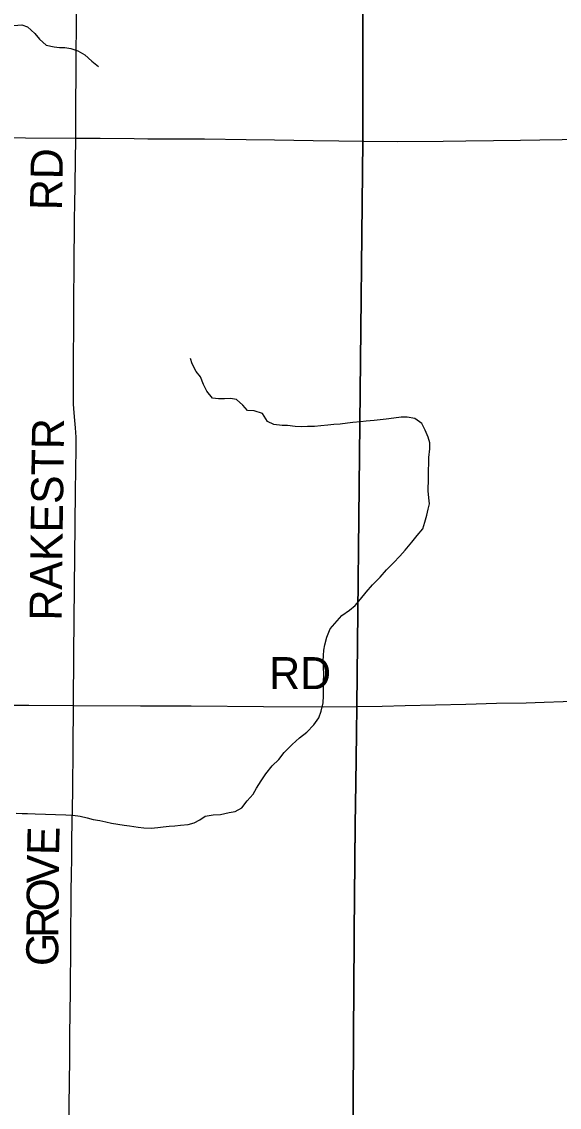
# Model space of a CAD drawing. Extents: x -87 to 2145, y -2128 to 440.
# Drawn here: x 901.439 to 902.392, y 239.542 to 241.468 of the extents above; entities that cross this region are included whole.
import ezdxf

# ---------------------------------------------------------------- set-up
doc = ezdxf.new("R2010")
doc.units = 0
for name, color, linetype in [('GM_X_County_Road', 7, 'Continuous'), ('GM_X_County_Road_Text', 7, 'Continuous'), ('GM_X_Minor_River', 7, 'Continuous'), ('GM_X_State_Route', 7, 'Continuous'), ('GM_X_Township_Road', 7, 'Continuous'), ('GM_X_Township_Text', 7, 'Continuous')]:
    doc.layers.add(name, color=color, linetype=linetype)

msp = doc.modelspace()

# ---------------------------------------------------------------- linework, layer by layer
at = {"layer": 'GM_X_County_Road'}
for points in [[(901.5347, 241.2611), (901.535, 241.2826), (901.5358, 241.4156), (901.5363, 241.456), (901.5375, 241.5597), (901.5388, 241.6796), (901.5395, 241.7647), (901.5399, 241.8442), (901.5401, 241.9007), (901.5402, 241.9529), (901.5405, 242.0231), (901.5406, 242.0647), (901.5407, 242.1163), (901.5411, 242.1977), (901.5419, 242.3499)], [(901.5309, 240.2554), (901.5315, 240.348), (901.5321, 240.4052), (901.5329, 240.466), (901.5334, 240.5189), (901.5346, 240.635), (901.5357, 240.7108), (901.5358, 240.7188), (901.5355, 240.7308), (901.5342, 240.7479), (901.5325, 240.7671), (901.5315, 240.782), (901.5311, 240.7895), (901.5308, 240.7969), (901.5309, 240.8591), (901.5314, 240.9386), (901.5315, 240.9821), (901.5321, 241.0262), (901.5328, 241.1224), (901.5332, 241.1404), (901.5347, 241.2611)], [(902.0331, 240.2533), (902.0779, 240.254), (902.1189, 240.2549), (902.2263, 240.2577), (902.2807, 240.2591), (902.3332, 240.2601), (902.3655, 240.261), (902.3989, 240.2622), (902.4903, 240.2653), (902.5583, 240.2673), (902.6171, 240.2687), (902.6689, 240.2701), (902.7402, 240.2715), (902.8066, 240.2729), (902.8561, 240.2736), (902.9297, 240.2753), (903.0171, 240.2762), (903.0221, 240.2763)], [(901.027, 240.2585), (901.114, 240.2575), (901.1997, 240.2568), (901.3893, 240.256), (901.4514, 240.2557), (901.5309, 240.2554)], [(901.5182, 238.8956), (901.5197, 239.0197), (901.5194, 239.1688), (901.5195, 239.2496), (901.5197, 239.2819), (901.5198, 239.303), (901.5215, 239.4254), (901.5218, 239.4608), (901.5229, 239.5453), (901.5241, 239.6286), (901.5246, 239.6702), (901.5255, 239.7491), (901.5263, 239.8317), (901.5268, 239.9262), (901.5272, 239.9554), (901.5276, 239.9839), (901.528, 240.0194), (901.529, 240.0728), (901.5296, 240.1045), (901.5303, 240.1815), (901.5309, 240.2554)], [(901.5309, 240.2554), (901.6496, 240.2547), (901.7397, 240.2543), (901.8677, 240.2535), (901.9746, 240.253), (902.0331, 240.2533)]]:
    msp.add_lwpolyline(points, dxfattribs=at)
at = {"layer": 'GM_X_Minor_River'}
for points in [[(901.4248, 241.4611), (901.4393, 241.4626), (901.4491, 241.459), (901.4625, 241.4472), (901.4703, 241.4372), (901.4823, 241.4266), (901.4963, 241.4232), (901.5058, 241.4222), (901.5157, 241.422), (901.5259, 241.4202), (901.5388, 241.4161), (901.5512, 241.409), (901.5632, 241.398), (901.5752, 241.3886)], [(902.1602, 240.6722), (902.1608, 240.6851), (902.161, 240.695), (902.1625, 240.7102), (902.1624, 240.7209), (902.1599, 240.7312), (902.1541, 240.7435), (902.1483, 240.7551), (902.1359, 240.7642), (902.1222, 240.7668), (902.1116, 240.7663), (902.0986, 240.7647), (902.0852, 240.7627), (902.0745, 240.7618), (902.0638, 240.7606), (902.0497, 240.7594), (902.0398, 240.7585), (902.026, 240.7569), (902.0165, 240.756), (902.0035, 240.7544), (901.9921, 240.7535), (901.9818, 240.7523), (901.9695, 240.751), (901.9581, 240.7502), (901.9455, 240.7497), (901.9348, 240.7492), (901.9238, 240.7498), (901.9105, 240.7517), (901.901, 240.7519), (901.8862, 240.7534), (901.8745, 240.759), (901.8657, 240.7733), (901.8513, 240.7775), (901.8395, 240.7781), (901.8313, 240.7879), (901.8201, 240.7976), (901.8091, 240.7998), (901.7984, 240.7993), (901.7881, 240.7988), (901.7775, 240.8002), (901.7671, 240.8126), (901.7613, 240.8242), (901.7559, 240.838), (901.7484, 240.8477), (901.7415, 240.8609), (901.7383, 240.8705)], [(901.4294, 240.0642), (901.4396, 240.0636), (901.4495, 240.0633), (901.4629, 240.0627), (901.5173, 240.0614), (901.5298, 240.0604), (901.5428, 240.0586), (901.5553, 240.0556), (901.5659, 240.0531), (901.5773, 240.0513), (901.5879, 240.0488), (901.5981, 240.0466), (901.6209, 240.0431), (901.6304, 240.0417), (901.6455, 240.0391), (901.6554, 240.0384), (901.6684, 240.0378), (901.6802, 240.039), (901.6897, 240.04), (901.7004, 240.0409), (901.7103, 240.0418), (901.7207, 240.0431), (901.734, 240.0439), (901.7447, 240.0471), (901.7548, 240.0522), (901.7644, 240.0589), (901.7782, 240.0612), (901.7915, 240.062), (901.8068, 240.0651), (901.8172, 240.0672), (901.8295, 240.0738), (901.8389, 240.0861), (901.8491, 240.0981), (901.855, 240.1087), (901.8633, 240.1218), (901.8716, 240.1342), (901.8833, 240.1484), (901.8946, 240.1592), (901.9044, 240.172), (901.9184, 240.1861), (901.9316, 240.1977), (901.9448, 240.2077), (901.9572, 240.2211), (901.9659, 240.2331), (901.97, 240.2452), (901.9737, 240.26), (901.9743, 240.2722), (901.9742, 240.2851), (901.9741, 240.2962), (901.9744, 240.3107), (901.9739, 240.3229), (901.9734, 240.334), (901.974, 240.3439), (901.9746, 240.3534), (901.9763, 240.3629), (901.98, 240.3765), (901.9861, 240.3909), (901.9939, 240.4006), (902.0068, 240.4148), (902.0199, 240.4244), (902.03, 240.4322), (902.0394, 240.4438), (902.05, 240.4561), (902.0609, 240.4692), (902.0745, 240.4829), (902.0859, 240.4956), (902.0983, 240.5083), (902.1092, 240.5202), (902.1186, 240.5307), (902.1307, 240.5449), (902.1401, 240.5565), (902.1503, 240.5684), (902.154, 240.5805), (902.1573, 240.593), (902.1598, 240.6032), (902.1619, 240.6127), (902.161, 240.6234), (902.1598, 240.636), (902.1602, 240.6577), (902.1602, 240.6722)]]:
    msp.add_lwpolyline(points, dxfattribs=at)
at = {"layer": 'GM_X_State_Route'}
for points in [[(901.3963, 241.2623), (901.446, 241.2621), (901.5347, 241.2611), (901.539, 241.2611), (901.5781, 241.2611), (901.6386, 241.2605), (901.6627, 241.2604), (901.7221, 241.2601), (901.7631, 241.2599), (901.8372, 241.2591), (901.8872, 241.2585), (901.956, 241.2574), (902.0012, 241.2568), (902.0441, 241.2561)], [(902.0441, 241.2561), (902.0458, 241.2561), (902.1045, 241.2554), (902.1865, 241.2562), (902.2263, 241.2567), (902.2757, 241.2575), (902.3233, 241.2581), (902.3578, 241.2585), (902.3974, 241.2592), (902.4347, 241.2597), (902.474, 241.2602), (902.5394, 241.2614), (902.5709, 241.2621), (902.6452, 241.2636), (902.7089, 241.2647), (902.7432, 241.2652), (902.7819, 241.2656), (902.811, 241.2661), (902.8397, 241.2666), (902.9543, 241.2678), (903.021, 241.2684), (903.0399, 241.2686)]]:
    msp.add_lwpolyline(points, dxfattribs=at)
at = {"layer": 'GM_X_Township_Road'}
msp.add_lwpolyline([(902.0257, 239.047), (902.026, 239.0647), (902.0262, 239.097), (902.0262, 239.1243), (902.0263, 239.1827), (902.0262, 239.2455), (902.0263, 239.2703), (902.0265, 239.3002), (902.0265, 239.3388), (902.0268, 239.4735), (902.0269, 239.5786), (902.0274, 239.6376), (902.0276, 239.6842), (902.0279, 239.7414), (902.0288, 239.8533), (902.0294, 239.9147), (902.0307, 240.0436), (902.0314, 240.1161), (902.0325, 240.2051), (902.0331, 240.2533)], dxfattribs=at)
at = {"layer": 'GM_X_Township_Text'}
for points in [[(902.0265, 239.4741), (902.0267, 239.5791), (902.0271, 239.6381), (902.0274, 239.6847), (902.0277, 239.7419), (902.0286, 239.8539), (902.0292, 239.9153), (902.0305, 240.0441), (902.0312, 240.1167), (902.0323, 240.2056), (902.0329, 240.2538), (902.0439, 241.2567), (902.0437, 242.0998)], [(902.0437, 242.0998), (902.0439, 241.2567), (902.0329, 240.2538), (902.0323, 240.2056), (902.0312, 240.1167), (902.0305, 240.0441), (902.0292, 239.9153), (902.0286, 239.8539), (902.0277, 239.7419), (902.0274, 239.6847), (902.0271, 239.6381), (902.0267, 239.5791), (902.0265, 239.4741)]]:
    msp.add_lwpolyline(points, dxfattribs=at)

# ---------------------------------------------------------------- texts
at = {"layer": 'GM_X_County_Road_Text'}
for s, height, rotation, p in [('RD', 0.05682, 89.0161, (901.5104, 241.1332)), ('RAKESTR', 0.05682, 89.2505, (901.5096, 240.4054)), ('RD', 0.05682, 0, (901.8778, 240.2841)), ('E', 0.0568, 88.6885, (901.5052, 239.9892)), ('V', 0.0568, 89.5519, (901.5048, 239.9395)), ('O', 0.0568, 89.5774, (901.5044, 239.8895)), ('R', 0.0568, 89.5831, (901.5041, 239.8428)), ('G', 0.0568, 89.5774, (901.5037, 239.7928))]:
    msp.add_text(s, height=height, rotation=rotation, dxfattribs=at).set_placement(p)

doc.saveas('drawing.dxf')
